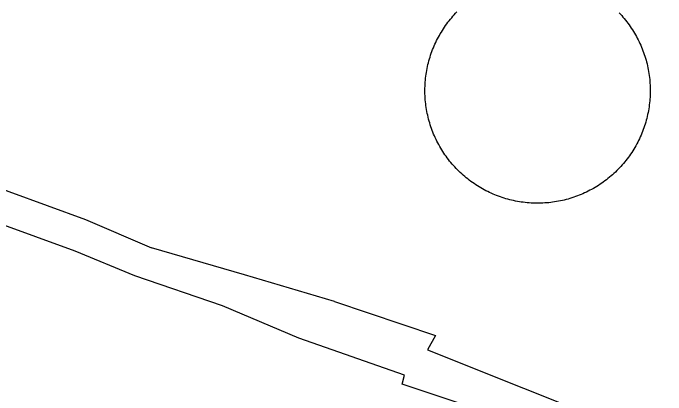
# Model space of a CAD drawing. Extents: x 3677843 to 3715951, y 511991 to 537744.
# Drawn here: x 3711905.6 to 3712294.3, y 524840 to 525067.3 of the extents above; entities that cross this region are included whole.
import ezdxf

# ---------------------------------------------------------------- set-up
doc = ezdxf.new("R2010")
doc.units = 0
doc.layers.add('V-DOMW-TANK', color=7, linetype='Continuous')
doc.layers.add('V-UTIL-LINE', color=7, linetype='Continuous')

msp = doc.modelspace()

# ---------------------------------------------------------------- linework, layer by layer
at = {"layer": 'V-DOMW-TANK'}
for points in [[(3712164.53, 525061.82), (3712165.24, 525062.75), (3712165.98, 525063.66), (3712166.73, 525064.56), (3712167.49, 525065.44), (3712168.27, 525066.32), (3712169.07, 525067.18), (3712169.88, 525068.02)], [(3712267.15, 525066.66), (3712267.94, 525065.79), (3712268.71, 525064.91), (3712269.46, 525064.02), (3712270.2, 525063.11), (3712270.93, 525062.19), (3712271.64, 525061.25), (3712272.33, 525060.31), (3712273, 525059.35), (3712273.66, 525058.39), (3712274.3, 525057.41), (3712274.92, 525056.42), (3712275.53, 525055.42), (3712276.12, 525054.4), (3712276.69, 525053.38), (3712277.24, 525052.35), (3712277.78, 525051.31), (3712278.29, 525050.26), (3712278.79, 525049.2), (3712279.27, 525048.13), (3712279.73, 525047.06), (3712280.17, 525045.97), (3712280.6, 525044.88), (3712281, 525043.79), (3712281.38, 525042.68), (3712281.75, 525041.57), (3712282.1, 525040.45), (3712282.42, 525039.32), (3712282.73, 525038.2), (3712283.02, 525037.06), (3712283.28, 525035.92), (3712283.53, 525034.78), (3712283.76, 525033.63), (3712283.96, 525032.48), (3712284.15, 525031.32), (3712284.32, 525030.16), (3712284.46, 525029), (3712284.59, 525027.84), (3712284.7, 525026.67), (3712284.78, 525025.51), (3712284.85, 525024.34), (3712284.89, 525023.17), (3712284.92, 525022), (3712284.92, 525020.83), (3712284.91, 525019.66), (3712284.87, 525018.49), (3712284.81, 525017.32), (3712284.73, 525016.15), (3712284.64, 525014.99), (3712284.52, 525013.82), (3712284.38, 525012.66), (3712284.22, 525011.5), (3712284.04, 525010.34), (3712283.84, 525009.19), (3712283.62, 525008.04), (3712283.38, 525006.89), (3712283.12, 525005.75), (3712282.85, 525004.62), (3712282.54, 525003.49), (3712282.22, 525002.36), (3712281.89, 525001.24), (3712281.53, 525000.12), (3712281.15, 524999.02), (3712280.75, 524997.92), (3712280.34, 524996.82), (3712279.9, 524995.73), (3712279.45, 524994.66), (3712278.98, 524993.59), (3712278.49, 524992.52), (3712277.98, 524991.47), (3712277.45, 524990.42), (3712276.9, 524989.39), (3712276.34, 524988.36), (3712275.76, 524987.35), (3712275.16, 524986.34), (3712274.54, 524985.35), (3712273.91, 524984.37), (3712273.26, 524983.39), (3712272.59, 524982.43), (3712271.9, 524981.48), (3712271.2, 524980.54), (3712270.48, 524979.62), (3712269.75, 524978.71), (3712269, 524977.81), (3712268.24, 524976.92), (3712267.46, 524976.05), (3712266.66, 524975.19), (3712265.85, 524974.35), (3712265.03, 524973.52), (3712264.19, 524972.7), (3712263.33, 524971.9), (3712262.47, 524971.11), (3712261.59, 524970.34), (3712260.69, 524969.59), (3712259.78, 524968.85), (3712258.87, 524968.12), (3712257.93, 524967.42), (3712256.99, 524966.73), (3712256.03, 524966.05), (3712255.06, 524965.39), (3712254.08, 524964.75)], [(3712266.35, 525067.51), (3712267.15, 525066.66)], [(3712156, 524995.31), (3712155.56, 524996.4), (3712155.13, 524997.49), (3712154.73, 524998.58), (3712154.35, 524999.69), (3712153.98, 525000.8), (3712153.63, 525001.92), (3712153.31, 525003.04), (3712153, 525004.17), (3712152.71, 525005.31), (3712152.45, 525006.45), (3712152.2, 525007.59), (3712151.97, 525008.74), (3712151.76, 525009.89), (3712151.58, 525011.05), (3712151.41, 525012.2), (3712151.27, 525013.37), (3712151.14, 525014.53), (3712151.03, 525015.69), (3712150.95, 525016.86), (3712150.88, 525018.03), (3712150.84, 525019.2), (3712150.81, 525020.37), (3712150.81, 525021.54), (3712150.82, 525022.71), (3712150.86, 525023.88), (3712150.92, 525025.05), (3712151, 525026.22), (3712151.1, 525027.38), (3712151.21, 525028.55), (3712151.35, 525029.71), (3712151.51, 525030.87), (3712151.69, 525032.03), (3712151.89, 525033.18), (3712152.11, 525034.33), (3712152.35, 525035.47), (3712152.61, 525036.61), (3712152.89, 525037.75), (3712153.19, 525038.88), (3712153.5, 525040.01), (3712153.84, 525041.13), (3712154.2, 525042.24), (3712154.58, 525043.35), (3712154.98, 525044.45), (3712155.39, 525045.55), (3712155.83, 525046.63), (3712156.28, 525047.71), (3712156.75, 525048.78), (3712157.24, 525049.84), (3712157.75, 525050.9), (3712158.28, 525051.94), (3712158.83, 525052.98), (3712159.39, 525054), (3712159.97, 525055.02), (3712160.57, 525056.03), (3712161.19, 525057.02), (3712161.82, 525058), (3712162.47, 525058.98), (3712163.14, 525059.94), (3712163.83, 525060.89), (3712164.53, 525061.82)], [(3712254.08, 524964.75), (3712253.09, 524964.13), (3712252.09, 524963.52), (3712251.08, 524962.93), (3712250.06, 524962.36), (3712249.03, 524961.81), (3712247.99, 524961.28), (3712246.94, 524960.76), (3712245.88, 524960.26), (3712244.81, 524959.78), (3712243.73, 524959.32), (3712242.65, 524958.88), (3712241.56, 524958.45), (3712240.46, 524958.05), (3712239.35, 524957.67), (3712238.24, 524957.3), (3712237.12, 524956.96), (3712236, 524956.63), (3712234.87, 524956.32), (3712233.74, 524956.03), (3712232.6, 524955.77), (3712231.45, 524955.52), (3712230.31, 524955.29), (3712229.15, 524955.09), (3712228, 524954.9), (3712226.84, 524954.73), (3712225.68, 524954.58), (3712224.52, 524954.46), (3712223.35, 524954.35), (3712222.18, 524954.27), (3712221.02, 524954.2), (3712219.85, 524954.16), (3712218.68, 524954.13), (3712217.5, 524954.13), (3712216.33, 524954.15), (3712215.16, 524954.18), (3712214, 524954.24), (3712212.83, 524954.32), (3712211.66, 524954.42), (3712210.5, 524954.53), (3712209.33, 524954.67), (3712208.18, 524954.83), (3712207.02, 524955.01), (3712205.87, 524955.21), (3712204.71, 524955.43), (3712203.57, 524955.67), (3712202.43, 524955.93), (3712201.29, 524956.21), (3712200.16, 524956.51), (3712199.04, 524956.82), (3712197.92, 524957.16), (3712196.8, 524957.52), (3712195.69, 524957.9), (3712194.59, 524958.3), (3712193.5, 524958.71), (3712192.41, 524959.15), (3712191.33, 524959.6), (3712190.26, 524960.07), (3712189.2, 524960.56), (3712188.15, 524961.07), (3712187.1, 524961.6), (3712186.07, 524962.15), (3712185.04, 524962.71), (3712184.02, 524963.29), (3712183.02, 524963.89), (3712182.03, 524964.51), (3712181.04, 524965.14), (3712180.07, 524965.79), (3712179.11, 524966.46), (3712178.16, 524967.14), (3712177.22, 524967.85), (3712176.3, 524968.56), (3712175.39, 524969.3), (3712174.49, 524970.05), (3712173.6, 524970.81), (3712172.73, 524971.59), (3712171.87, 524972.39), (3712171.02, 524973.2), (3712170.19, 524974.02), (3712169.38, 524974.86), (3712168.58, 524975.71), (3712167.79, 524976.58), (3712167.02, 524977.46), (3712166.26, 524978.35), (3712165.52, 524979.26), (3712164.8, 524980.18), (3712164.1, 524981.11), (3712163.4, 524982.06), (3712162.73, 524983.01), (3712162.07, 524983.98), (3712161.43, 524984.96), (3712160.81, 524985.95), (3712160.2, 524986.95), (3712159.61, 524987.96), (3712159.04, 524988.99), (3712158.49, 524990.02), (3712157.95, 524991.06), (3712157.44, 524992.11), (3712156.94, 524993.17), (3712156.46, 524994.23), (3712156, 524995.31)]]:
    msp.add_lwpolyline(points, dxfattribs=at)
at = {"layer": 'V-UTIL-LINE'}
for points in [[(3711756.39, 525011.7), (3711880.02, 524969.4), (3711948.7, 524944.48), (3711988.02, 524927.54)], [(3711978.12, 524910.95), (3711942.59, 524925.54), (3711827.49, 524967.38), (3711823.68, 524977.79), (3711758.79, 524998.93)], [(3712096.95, 524895.62), (3712043.43, 524911.58), (3711988.02, 524927.54)], [(3712075.7, 524873.8), (3712030.22, 524893.09), (3711978.12, 524910.95)], [(3712096.95, 524895.62), (3712157.1, 524875.41), (3712152.39, 524866.88), (3712266.56, 524821.25), (3712341.4, 524791.61), (3712341.87, 524793.03), (3712347.52, 524806.3), (3712357.88, 524829.04)], [(3712304.01, 524793.89), (3712227.28, 524816.42), (3712189.19, 524829.15), (3712172.87, 524834.6), (3712137.29, 524846.49), (3712138.7, 524851.7), (3712075.7, 524873.8)]]:
    msp.add_lwpolyline(points, dxfattribs=at)

doc.saveas('drawing.dxf')
